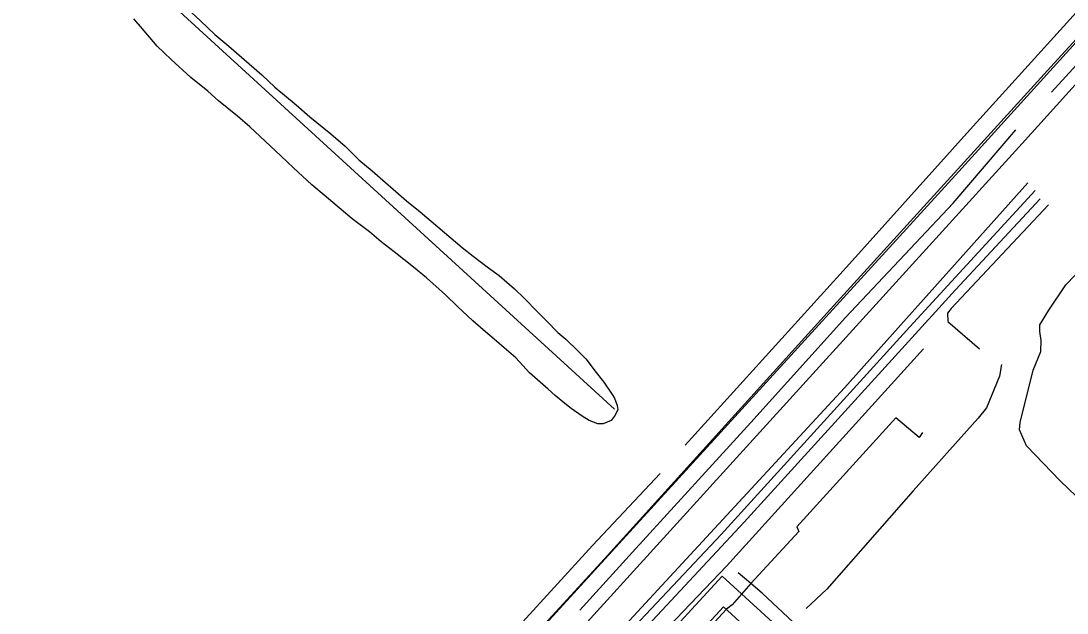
# Model space of a CAD drawing. Extents: x 3355677 to 3393573, y 612928 to 638357.
# Drawn here: x 3381245 to 3382690, y 623152 to 623971 of the extents above; entities that cross this region are included whole.
import ezdxf

# ---------------------------------------------------------------- set-up
doc = ezdxf.new("R2010")
doc.units = 0
for name, color, linetype in [('V-RAIL-TRAK', 7, 'Continuous'), ('V-ROAD-CNTR', 7, 'Continuous'), ('V-SITE-OTLN', 7, 'Continuous'), ('V-SITE-VEGE', 7, 'Continuous'), ('V-TOPO-SHOR', 7, 'Continuous'), ('V-UTIL-LINE', 7, 'Continuous')]:
    doc.layers.add(name, color=color, linetype=linetype)

msp = doc.modelspace()

# ---------------------------------------------------------------- linework, layer by layer
at = {"layer": 'V-RAIL-TRAK'}
for points in [[(3382636, 623747.2), (3382382.6, 623463.8), (3382040.6, 623093.2), (3381757, 622789.9), (3381604.4, 622626)], [(3381617.7, 622615.6), (3381776.9, 622791.9), (3381806.1, 622823.8), (3381996.4, 623031.7), (3382212.1, 623261), (3382473, 623548.2), (3382646.4, 623736.8)], [(3381806.1, 622823.8), (3381875.9, 622883.6), (3381908.9, 622916.8), (3381957.8, 622970.8), (3381983.4, 622998.3), (3382041.7, 623060.8), (3382244.2, 623277.9), (3382536.3, 623599.2), (3382653.1, 623725.2)], [(3382492.1, 623517.8), (3382219.8, 623217.3), (3382100.2, 623092.2), (3382082.3, 623075.1), (3382066.3, 623062.8), (3382038.9, 623041.9), (3381983.4, 622998.3)]]:
    msp.add_lwpolyline(points, dxfattribs=at)
at = {"layer": 'V-ROAD-CNTR'}
for points in [[(3379694.1, 620644.7), (3382536, 623757.6), (3384147.2, 625535.2)], [(3380013.2, 620986.8), (3380148, 621136.8), (3380307.2, 621312.1), (3380410.1, 621425.4), (3380539.8, 621568.4), (3380711.1, 621757.1), (3380717.8, 621764.6), (3381051.2, 622131.5), (3381182.7, 622275.5), (3381362.7, 622472.6), (3381699.8, 622844.3), (3382051.2, 623227.4), (3382358.9, 623567.6), (3382672.3, 623912.5), (3382981.9, 624250.8), (3383331.4, 624635.8), (3383600.2, 624929.2), (3383887.9, 625245.4), (3384037.4, 625414), (3384076, 625457.5)], [(3382098.2, 623077.7), (3382213.6, 623203.2), (3382326, 623100.5), (3382364.8, 623065.1), (3382507.1, 622936.1), (3382509.8, 622930.7), (3382511.2, 622927.2), (3382512.4, 622923.5), (3382513.2, 622919.7), (3382513.8, 622915.9), (3382514, 622912.1), (3382513.9, 622908.2), (3382513.6, 622904.4), (3382512.9, 622900.6), (3382511.9, 622896.9), (3382510.6, 622893.3), (3382509, 622889.8), (3382507.1, 622886.4), (3382505, 622883.2), (3382502.6, 622880.2), (3382500, 622877.4), (3382498, 622875.5), (3382355.9, 622725.5)], [(3382120.3, 623057.4), (3382215.4, 623160.9), (3382294, 623089.1)]]:
    msp.add_lwpolyline(points, dxfattribs=at)
at = {"layer": 'V-SITE-OTLN'}
for p, q in [((3382628.3, 623801.4), (3383082, 624305.2)), ((3381719, 622801.3), (3382628.3, 623801.4))]:
    msp.add_line(p, q, dxfattribs=at)
at = {"layer": 'V-SITE-VEGE'}
for points in [[(3381373.7, 624081.1), (3381396.7, 624058.4), (3381413.4, 624042.3), (3381431.3, 624026.2), (3381462, 623999.5), (3381492.7, 623971.2), (3381512.8, 623952.3), (3381531.8, 623936.2), (3381577.6, 623896.3), (3381595.5, 623879.6), (3381625.1, 623855.2), (3381644.1, 623838.6), (3381673.1, 623814.7), (3381692.7, 623798), (3381711.6, 623779.2), (3381730.1, 623763.6), (3381777.5, 623722.5)], [(3381777.5, 623722.5), (3381796.5, 623707), (3381854.6, 623657.6), (3381869.7, 623646), (3381890.9, 623629.9), (3381905.4, 623619.3), (3381926.6, 623600.5), (3381940, 623587.7), (3381959, 623568.2), (3381970.8, 623556.6), (3381986.4, 623540.5), (3381997.6, 623531), (3382014.3, 623514.9), (3382025.5, 623503.8), (3382039.5, 623484.9), (3382050.1, 623471.6), (3382061.9, 623454.4), (3382064.7, 623449.4), (3382068.6, 623439.4), (3382069.7, 623433.8), (3382065.9, 623426), (3382060.3, 623418.7), (3382049.2, 623414.2), (3382041.9, 623414.2), (3382029.7, 623418.6), (3382020.2, 623424.7), (3382005.1, 623435.3), (3381996.2, 623441.9), (3381982.8, 623453), (3381973.3, 623461.9), (3381947.6, 623484.7), (3381938.1, 623494.7), (3381928.6, 623505.2), (3381912.4, 623519.1), (3381901.8, 623528.5), (3381883.4, 623544.1), (3381869.4, 623556.3), (3381848.2, 623576.3), (3381831.4, 623592.4), (3381805.2, 623615.7), (3381787.3, 623630.7), (3381760.5, 623651.8), (3381742.6, 623665.6), (3381726.4, 623679.5), (3381702.4, 623697.3), (3381663.9, 623730), (3381646.6, 623744.4), (3381621.5, 623767.7), (3381604.1, 623784.4), (3381561.1, 623824.4), (3381543.8, 623839.4), (3381517.6, 623860.5), (3381503, 623873.8), (3381479.6, 623892.6), (3381452.2, 623917.6), (3381433.2, 623935.9), (3381409.8, 623963.2), (3381400.8, 623973.7)]]:
    msp.add_lwpolyline(points, dxfattribs=at)
at = {"layer": 'V-TOPO-SHOR'}
for p, q in [((3381167.9, 624254.7), (3382065, 623434.3)), ((3382668.7, 623872.5), (3382739.3, 623950.2))]:
    msp.add_line(p, q, dxfattribs=at)
for points in [[(3382852, 624151.7), (3382747.5, 624032.3), (3382556.3, 623821.1), (3382389.7, 623635.4), (3382162.7, 623384.3)], [(3382017, 623156.3), (3382094.2, 623241.5), (3382253.4, 623415.9), (3382384.3, 623560.8), (3382533.1, 623719), (3382619.7, 623820.4)], [(3382664.5, 623716.6), (3382530, 623573.6), (3382525.2, 623566.9), (3382525.3, 623555.5), (3382569.1, 623517.7)], [(3382822.9, 623199), (3382680.9, 623335.4), (3382634.2, 623383.7), (3382624.6, 623405.6), (3382625.5, 623416), (3382643.4, 623488.3), (3382653.8, 623514), (3382654.7, 623529.2), (3382652.7, 623541.5), (3382652.7, 623551), (3382665, 623571), (3382688.6, 623606.3), (3382714.2, 623632.9)], [(3382599.6, 623495.9), (3382596.8, 623479.7), (3382578.9, 623436), (3382567.5, 623421.7), (3382477.5, 623321.6), (3382358.2, 623185.4), (3382329.8, 623158.7)], [(3382127.9, 623345.5), (3382034.6, 623246), (3381846.3, 623039.5), (3381638.2, 622810.2), (3381448, 622599.9), (3381389.9, 622539.5)]]:
    msp.add_lwpolyline(points, dxfattribs=at)
at = {"layer": 'V-UTIL-LINE'}
for points in [[(3382490.4, 623401.8), (3382485.7, 623395.1), (3382453.5, 623422.4), (3382316.9, 623271.7), (3382319.7, 623265.1), (3382253.3, 623193.2), (3382227.4, 623163.7), (3382219.9, 623158), (3382127.5, 623057.6)], [(3382582.6, 622920.9), (3382569.4, 622905.8), (3382463.3, 623001.9), (3382333.4, 623119.6), (3382268.9, 623179.9), (3382253.3, 623193.2), (3382235.8, 623208.2)]]:
    msp.add_lwpolyline(points, dxfattribs=at)

doc.saveas('drawing.dxf')
